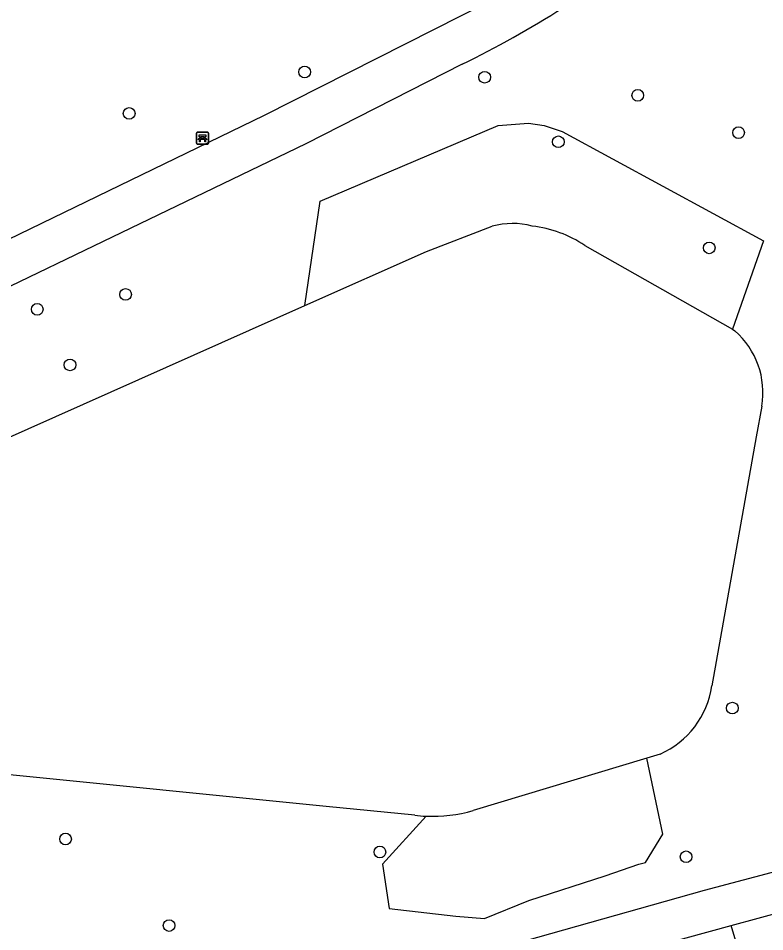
# Model space of a CAD drawing. Extents: x 161402 to 161933, y 381650 to 382313.
# Drawn here: x 161656.8 to 161719.2, y 381805.9 to 381882.3 of the extents above; entities that cross this region are included whole.
import ezdxf

# ---------------------------------------------------------------- set-up
doc = ezdxf.new("R2010")
doc.units = 0
for name, color, linetype in [('IMGEO_Bank', 7, 'Continuous'), ('IMGEO_Boom', 7, 'Continuous'), ('IMGEO_Groenvoorziening', 7, 'Continuous'), ('IMGEO_Meer_plas_ven_vijver', 7, 'Continuous'), ('IMGEO_Voetpad_gesloten', 7, 'Continuous')]:
    doc.layers.add(name, color=color, linetype=linetype)

msp = doc.modelspace()

# ---------------------------------------------------------------- linework, layer by layer
at = {"layer": 'IMGEO_Bank'}
for p, q in [((161671.809, 381872.786), (161672.65, 381872.786)), ((161672.65, 381872.786), (161671.809, 381872.786)), ((161671.734, 381871.861), (161671.734, 381872.702)), ((161671.734, 381872.702), (161671.734, 381871.861)), ((161672.431, 381872.184), (161672.038, 381872.184)), ((161672.043, 381872.292), (161672.043, 381872.398)), ((161672.087, 381872.398), (161672.087, 381872.292)), ((161672.375, 381872.404), (161672.093, 381872.404)), ((161672.093, 381872.286), (161672.375, 381872.286)), ((161672.381, 381872.292), (161672.381, 381872.398)), ((161672.425, 381872.398), (161672.425, 381872.292)), ((161672.734, 381872.711), (161672.734, 381871.87)), ((161672.734, 381871.87), (161672.734, 381872.711)), ((161672.659, 381871.786), (161671.818, 381871.786)), ((161671.818, 381871.786), (161672.659, 381871.786))]:
    msp.add_line(p, q, dxfattribs=at)
for points in [[(161671.981, 381872.184), (161671.839, 381872.184), (161671.951, 381872.286), (161672.037, 381872.286)], [(161672.037, 381872.404), (161671.951, 381872.404), (161671.951, 381872.565), (161672.514, 381872.565), (161672.514, 381872.404), (161672.431, 381872.404)], [(161672.031, 381872.177), (161672.031, 381871.97), (161671.988, 381871.97), (161671.988, 381872.177)], [(161672.431, 381872.286), (161672.514, 381872.286), (161672.626, 381872.184), (161672.487, 381872.184)], [(161672.481, 381872.177), (161672.481, 381871.97), (161672.437, 381871.97), (161672.437, 381872.177)]]:
    msp.add_lwpolyline(points, dxfattribs=at)
for centre, radius, start, end in [((161671.812, 381872.708), 0.0779, 92.4484, 184.28452), ((161671.812, 381872.708), 0.0779, 92.4484, 184.28452), ((161672.656, 381872.708), 0.0779, 2.4484, 94.28452), ((161672.656, 381872.708), 0.0779, 2.4484, 94.28452), ((161671.981, 381872.177), 0.00671, 2.89567, 87.10433), ((161672.038, 381872.177), 0.00671, 92.89567, 177.10433), ((161672.036, 381872.397), 0.00671, 2.89567, 87.10433), ((161672.036, 381872.293), 0.00671, 272.89567, 357.10433), ((161672.093, 381872.397), 0.00671, 92.89567, 177.10433), ((161672.093, 381872.293), 0.00671, 182.89567, 267.10433), ((161672.375, 381872.397), 0.00671, 2.89567, 87.10433), ((161672.375, 381872.293), 0.00671, 272.89567, 357.10433), ((161672.432, 381872.397), 0.00671, 92.89567, 177.10433), ((161672.432, 381872.293), 0.00671, 182.89567, 267.10433), ((161672.43, 381872.177), 0.00671, 2.89567, 87.10433), ((161672.487, 381872.177), 0.00671, 92.89567, 177.10433), ((161671.812, 381871.864), 0.0779, 182.4484, 274.28452), ((161671.812, 381871.864), 0.0779, 182.4484, 274.28452), ((161672.656, 381871.864), 0.0779, 272.4484, 4.28452), ((161672.656, 381871.864), 0.0779, 272.4484, 4.28452)]:
    msp.add_arc(centre, radius, start, end, dxfattribs=at)
at = {"layer": 'IMGEO_Boom'}
for centre in [(161680.775, 381877.822), (161695.819, 381877.38), (161708.619, 381875.864), (161666.1, 381874.354), (161717.046, 381872.745), (161701.981, 381871.98), (161714.591, 381863.111), (161665.796, 381859.217), (161658.412, 381857.971), (161661.157, 381853.321), (161716.527, 381824.613), (161660.779, 381813.664), (161687.064, 381812.576), (161712.659, 381812.175), (161669.438, 381806.428)]:
    msp.add_circle(centre, 0.489, dxfattribs=at)
at = {"layer": 'IMGEO_Groenvoorziening'}
for points in [[(161680.782, 381858.278), (161682.079, 381867.02), (161696.96, 381873.334), (161699.473, 381873.533), (161700.794, 381873.335), (161702.294, 381872.832), (161719.136, 381863.691), (161716.54, 381856.323)], [(161690.925, 381815.576), (161687.274, 381811.562), (161687.823, 381807.855), (161693.401, 381807.215), (161695.794, 381807.013), (161699.525, 381808.532), (161705.894, 381810.588), (161708.71, 381811.549), (161709.268, 381811.705), (161710.721, 381814.074), (161709.373, 381820.431)], [(161689.226, 381794.112), (161701.38, 381797.482), (161706.051, 381798.845), (161708.71, 381799.448), (161713.693, 381800.99), (161715.704, 381801.75), (161717.134, 381802.13), (161717.335, 381803.337), (161716.413, 381806.426)]]:
    msp.add_lwpolyline(points, dxfattribs=at)
at = {"layer": 'IMGEO_Meer_plas_ven_vijver'}
for points in [[(161680.782, 381858.278), (161690.962, 381862.812), (161696.446, 381864.919)], [(161704.202, 381863.307), (161716.54, 381856.323)], [(161611.453, 381825.922), (161613.844, 381827.457), (161618.238, 381829.932), (161627.318, 381834.463), (161680.782, 381858.278)], [(161716.54, 381856.323), (161716.739, 381856.157)], [(161718.977, 381849.873), (161718.52, 381847.314), (161714.801, 381826.467)], [(161689.972, 381815.652), (161682.575, 381816.392), (161627.153, 381821.935), (161625.414, 381821.945), (161623.684, 381821.773)], [(161709.373, 381820.431), (161694.859, 381816.045)], [(161710.485, 381820.767), (161709.373, 381820.431)]]:
    msp.add_lwpolyline(points, dxfattribs=at)
for centre, radius, start, end in [((161698.146, 381858.728), 6.42, 75.09356, 105.35098), ((161698.626, 381854.975), 10.025, 56.20857, 83.2935), ((161712.288, 381851.031), 6.789, 350.17673, 49.02923), ((161707.541, 381827.48), 7.33, 293.67821, 352.05629), ((161691.456, 381828.248), 12.683, 263.28045, 267.60039), ((161691.437, 381828.013), 12.447, 267.64108, 285.95601)]:
    msp.add_arc(centre, radius, start, end, dxfattribs=at)
at = {"layer": 'IMGEO_Voetpad_gesloten'}
for points in [[(161623.758, 381847.734), (161636.409, 381854.317), (161677.409, 381874.201), (161696.24, 381883.733), (161706.175, 381889.565), (161711.465, 381893.453), (161714.453, 381895.849)], [(161693.931, 381878.472), (161680.88, 381871.805), (161638.406, 381851.352), (161624.654, 381844.307)], [(161723.946, 381811.938), (161714.178, 381809.365), (161688.476, 381802.105), (161686.619, 381801.839), (161684.744, 381801.774), (161679.529, 381802.264), (161660.159, 381804.525), (161632.491, 381807.344)], [(161716.413, 381806.426), (161720.944, 381807.67)], [(161689.601, 381798.897), (161694.963, 381800.536), (161716.413, 381806.426)]]:
    msp.add_lwpolyline(points, dxfattribs=at)
msp.add_arc((161656.304, 381955.55), 85.772, 296.02015, 302.48164, dxfattribs=at)

doc.saveas('drawing.dxf')
